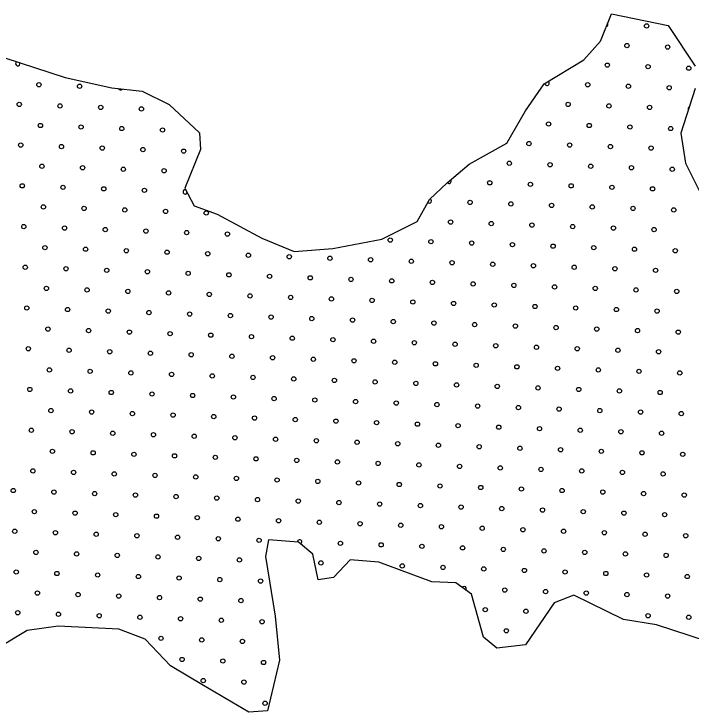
# Model space of a CAD drawing. Extents: x 1612280 to 1883141, y 560852 to 780851.
# Drawn here: x 1805479 to 1808832, y 655874 to 659330 of the extents above; entities that cross this region are included whole.
import ezdxf

# ---------------------------------------------------------------- set-up
doc = ezdxf.new("R2010")
doc.units = 0
for name, color, linetype in [('DESIGN - EROSION CONTROL - Devices', 7, 'Continuous'), ('DESIGN - SCRATCH - User 1', 7, 'Continuous'), ('DESIGN - TRAFFIC CONTROL PERMANENT - Pavement Marking Text', 7, 'Continuous')]:
    doc.layers.add(name, color=color, linetype=linetype)

msp = doc.modelspace()

# ---------------------------------------------------------------- linework, layer by layer
at = {"layer": 'DESIGN - EROSION CONTROL - Devices'}
for centre in [(1808320.3, 658979.5), (1808320.3, 658979.5), (1808223.3, 658882.4), (1808223.3, 658882.4)]:
    msp.add_circle(centre, 10.6, dxfattribs=at)
msp.add_arc((1808118.7, 658987), 10.6, 182.5362, 59.8663, dxfattribs=at)
at = {"layer": 'DESIGN - SCRATCH - User 1'}
for points in [[(1805433, 659113.3), (1805732.2, 659015.3), (1805964.3, 658963.7), (1806113.8, 658948.2), (1806247.9, 658881.1), (1806397.5, 658741.8), (1806402.6, 658659.2), (1806325.3, 658468.3), (1806371.7, 658380.5), (1806485.2, 658339.2), (1806706.9, 658220.5), (1806866.8, 658153.4), (1807057.6, 658168.9), (1807300, 658215.4), (1807475.4, 658303.1), (1807537.3, 658411.5), (1807624.9, 658494.1), (1807733.3, 658586.9), (1807918.9, 658690.2), (1808011.8, 658850.1), (1808104.6, 658984.3), (1808300.6, 659103), (1808383.1, 659195.9), (1808437.7, 659330)], [(1805433, 659113.3), (1805732.2, 659015.3), (1805964.3, 658963.7), (1806113.8, 658948.2), (1806247.9, 658881.1), (1806397.5, 658741.8), (1806402.6, 658659.2), (1806325.3, 658468.3), (1806371.7, 658380.5), (1806485.2, 658339.2), (1806706.9, 658220.5), (1806866.8, 658153.4), (1807057.6, 658168.9), (1807300, 658215.4), (1807475.4, 658303.1), (1807537.3, 658411.5), (1807624.9, 658494.1), (1807733.3, 658586.9), (1807918.9, 658690.2), (1808011.8, 658850.1), (1808104.6, 658984.3), (1808300.6, 659103), (1808383.1, 659195.9), (1808437.7, 659330)], [(1808437.7, 659330), (1808718.8, 659273.2), (1808852.8, 659072)], [(1808437.7, 659330), (1808718.8, 659273.2), (1808852.8, 659072)], [(1808852.8, 658961), (1808780.6, 658739.1), (1808803.9, 658592), (1808950.8, 658297.8)], [(1808852.8, 658961), (1808780.6, 658739.1), (1808803.9, 658592), (1808950.8, 658297.8)], [(1808993.9, 656196.5), (1808661, 656305.7), (1808497.3, 656333), (1808251.7, 656453.1), (1808153.5, 656414.9), (1808011.6, 656207.4), (1807869.7, 656191), (1807804.3, 656245.6), (1807744.2, 656458.6), (1807667.8, 656513.2), (1807547.8, 656518.7), (1807285.8, 656617), (1807144, 656627.9), (1807062.1, 656540.5), (1806985.7, 656529.6), (1806958.4, 656655.2), (1806887.5, 656715.3), (1806740.1, 656726.2), (1806723.8, 656644.3), (1806772.9, 656349.4), (1806794.7, 656131), (1806734.7, 655879.8), (1806641.9, 655874.3), (1806418.2, 656005.4), (1806254.5, 656103.7), (1806129, 656234.7), (1805998, 656283.9), (1805697.9, 656300.2), (1805545.1, 656278.4), (1805397.7, 656191)], [(1808993.9, 656196.5), (1808661, 656305.7), (1808497.3, 656333), (1808251.7, 656453.1), (1808153.5, 656414.9), (1808011.6, 656207.4), (1807869.7, 656191), (1807804.3, 656245.6), (1807744.2, 656458.6), (1807667.8, 656513.2), (1807547.8, 656518.7), (1807285.8, 656617), (1807144, 656627.9), (1807062.1, 656540.5), (1806985.7, 656529.6), (1806958.4, 656655.2), (1806887.5, 656715.3), (1806740.1, 656726.2), (1806723.8, 656644.3), (1806772.9, 656349.4), (1806794.7, 656131), (1806734.7, 655879.8), (1806641.9, 655874.3), (1806418.2, 656005.4), (1806254.5, 656103.7), (1806129, 656234.7), (1805998, 656283.9), (1805697.9, 656300.2), (1805545.1, 656278.4), (1805397.7, 656191)]]:
    msp.add_lwpolyline(points, dxfattribs=at)
for centre in [(1805617.3, 658576.3), (1805617.3, 658576.3), (1805520.2, 658479.2), (1805520.2, 658479.2), (1805721.8, 658471.7), (1805721.8, 658471.7)]:
    msp.add_circle(centre, 10.6, dxfattribs=at)
at = {"layer": 'DESIGN - TRAFFIC CONTROL PERMANENT - Pavement Marking Text'}
for centre in [(1808611.5, 659270.7), (1808611.5, 659270.7), (1808514.5, 659173.6), (1808514.5, 659173.6), (1808716.1, 659166.2), (1808716.1, 659166.2), (1808417.4, 659076.6), (1808417.4, 659076.6), (1808619, 659069.1), (1808619, 659069.1), (1808820.6, 659061.6), (1808820.6, 659061.6), (1805602.3, 658979.5), (1805602.3, 658979.5), (1805803.9, 658972), (1805803.9, 658972), (1808521.9, 658972), (1808521.9, 658972), (1808723.6, 658964.6), (1808723.6, 658964.6), (1805505.3, 658882.4), (1805505.3, 658882.4), (1805706.9, 658875), (1805706.9, 658875), (1805908.5, 658867.5), (1805908.5, 658867.5), (1806110.1, 658860), (1806110.1, 658860), (1808424.9, 658875), (1808424.9, 658875), (1808626.5, 658867.5), (1808626.5, 658867.5), (1808126.2, 658785.4), (1808126.2, 658785.4), (1805609.8, 658777.9), (1805609.8, 658777.9), (1805811.4, 658770.4), (1805811.4, 658770.4), (1806013, 658762.9), (1806013, 658762.9), (1806214.6, 658755.5), (1806214.6, 658755.5), (1808327.8, 658777.9), (1808327.8, 658777.9), (1808529.4, 658770.4), (1808529.4, 658770.4), (1808731, 658762.9), (1808731, 658762.9), (1805512.7, 658680.8), (1805512.7, 658680.8), (1808029.1, 658688.3), (1808029.1, 658688.3), (1808230.7, 658680.8), (1808230.7, 658680.8), (1805714.3, 658673.3), (1805714.3, 658673.3), (1805915.9, 658665.9), (1805915.9, 658665.9), (1806117.6, 658658.4), (1806117.6, 658658.4), (1806319.2, 658650.9), (1806319.2, 658650.9), (1808432.3, 658673.3), (1808432.3, 658673.3), (1808633.9, 658665.9), (1808633.9, 658665.9), (1807932, 658591.2), (1807932, 658591.2), (1808133.7, 658583.7), (1808133.7, 658583.7), (1808335.3, 658576.3), (1808335.3, 658576.3), (1805818.9, 658568.8), (1805818.9, 658568.8), (1806020.5, 658561.3), (1806020.5, 658561.3), (1806222.1, 658553.9), (1806222.1, 658553.9), (1808536.9, 658568.8), (1808536.9, 658568.8), (1808738.5, 658561.3), (1808738.5, 658561.3), (1807835, 658494.1), (1807835, 658494.1), (1808036.6, 658486.7), (1808036.6, 658486.7), (1808238.2, 658479.2), (1808238.2, 658479.2), (1808439.8, 658471.7), (1808439.8, 658471.7), (1805923.4, 658464.3), (1805923.4, 658464.3), (1806125, 658456.8), (1806125, 658456.8), (1808641.4, 658464.3), (1808641.4, 658464.3), (1805624.7, 658374.7), (1805624.7, 658374.7), (1805826.3, 658367.2), (1805826.3, 658367.2), (1807737.9, 658397.1), (1807737.9, 658397.1), (1807939.5, 658389.6), (1807939.5, 658389.6), (1808141.1, 658382.1), (1808141.1, 658382.1), (1808342.7, 658374.7), (1808342.7, 658374.7), (1808544.3, 658367.2), (1808544.3, 658367.2), (1806027.9, 658359.7), (1806027.9, 658359.7), (1806229.6, 658352.3), (1806229.6, 658352.3), (1806431.2, 658344.8), (1806431.2, 658344.8), (1808746, 658359.7), (1808746, 658359.7), (1807640.8, 658300), (1807640.8, 658300), (1805527.7, 658277.6), (1805527.7, 658277.6), (1805729.3, 658270.1), (1805729.3, 658270.1), (1805930.9, 658262.7), (1805930.9, 658262.7), (1807842.4, 658292.5), (1807842.4, 658292.5), (1808044.1, 658285.1), (1808044.1, 658285.1), (1808245.7, 658277.6), (1808245.7, 658277.6), (1808447.3, 658270.1), (1808447.3, 658270.1), (1808648.9, 658262.7), (1808648.9, 658262.7), (1806132.5, 658255.2), (1806132.5, 658255.2), (1806334.1, 658247.7), (1806334.1, 658247.7), (1806535.7, 658240.3), (1806535.7, 658240.3), (1807342.1, 658210.4), (1807342.1, 658210.4), (1807543.8, 658202.9), (1807543.8, 658202.9), (1807745.4, 658195.5), (1807745.4, 658195.5), (1805632.2, 658173.1), (1805632.2, 658173.1), (1805833.8, 658165.6), (1805833.8, 658165.6), (1806035.4, 658158.1), (1806035.4, 658158.1), (1807947, 658188), (1807947, 658188), (1808148.6, 658180.5), (1808148.6, 658180.5), (1808350.2, 658173.1), (1808350.2, 658173.1), (1808551.8, 658165.6), (1808551.8, 658165.6), (1808753.4, 658158.1), (1808753.4, 658158.1), (1806237, 658150.7), (1806237, 658150.7), (1806438.6, 658143.2), (1806438.6, 658143.2), (1806640.2, 658135.7), (1806640.2, 658135.7), (1806841.9, 658128.2), (1806841.9, 658128.2), (1807043.5, 658120.8), (1807043.5, 658120.8), (1807245.1, 658113.3), (1807245.1, 658113.3), (1807446.7, 658105.8), (1807446.7, 658105.8), (1807648.3, 658098.4), (1807648.3, 658098.4), (1807849.9, 658090.9), (1807849.9, 658090.9), (1805535.1, 658076), (1805535.1, 658076), (1805736.7, 658068.5), (1805736.7, 658068.5), (1805938.3, 658061), (1805938.3, 658061), (1806140, 658053.6), (1806140, 658053.6), (1808051.5, 658083.4), (1808051.5, 658083.4), (1808253.1, 658076), (1808253.1, 658076), (1808454.7, 658068.5), (1808454.7, 658068.5), (1808656.3, 658061), (1808656.3, 658061), (1806341.6, 658046.1), (1806341.6, 658046.1), (1806543.2, 658038.6), (1806543.2, 658038.6), (1806744.8, 658031.2), (1806744.8, 658031.2), (1806946.4, 658023.7), (1806946.4, 658023.7), (1807148, 658016.2), (1807148, 658016.2), (1807349.6, 658008.8), (1807349.6, 658008.8), (1807551.2, 658001.3), (1807551.2, 658001.3), (1807752.8, 657993.8), (1807752.8, 657993.8), (1807954.4, 657986.4), (1807954.4, 657986.4), (1805639.7, 657971.4), (1805639.7, 657971.4), (1805841.3, 657964), (1805841.3, 657964), (1806042.9, 657956.5), (1806042.9, 657956.5), (1808156.1, 657978.9), (1808156.1, 657978.9), (1808357.7, 657971.4), (1808357.7, 657971.4), (1808559.3, 657964), (1808559.3, 657964), (1808760.9, 657956.5), (1808760.9, 657956.5), (1806244.5, 657949), (1806244.5, 657949), (1806446.1, 657941.6), (1806446.1, 657941.6), (1806647.7, 657934.1), (1806647.7, 657934.1), (1806849.3, 657926.6), (1806849.3, 657926.6), (1807050.9, 657919.2), (1807050.9, 657919.2), (1807252.5, 657911.7), (1807252.5, 657911.7), (1807454.2, 657904.2), (1807454.2, 657904.2), (1807655.8, 657896.8), (1807655.8, 657896.8), (1807857.4, 657889.3), (1807857.4, 657889.3), (1808059, 657881.8), (1808059, 657881.8), (1805542.6, 657874.4), (1805542.6, 657874.4), (1805744.2, 657866.9), (1805744.2, 657866.9), (1805945.8, 657859.4), (1805945.8, 657859.4), (1806147.4, 657852), (1806147.4, 657852), (1808260.6, 657874.4), (1808260.6, 657874.4), (1808462.2, 657866.9), (1808462.2, 657866.9), (1808663.8, 657859.4), (1808663.8, 657859.4), (1806349, 657844.5), (1806349, 657844.5), (1806550.6, 657837), (1806550.6, 657837), (1806752.3, 657829.6), (1806752.3, 657829.6), (1806953.9, 657822.1), (1806953.9, 657822.1), (1807155.5, 657814.6), (1807155.5, 657814.6), (1807357.1, 657807.2), (1807357.1, 657807.2), (1807558.7, 657799.7), (1807558.7, 657799.7), (1807760.3, 657792.2), (1807760.3, 657792.2), (1807961.9, 657784.8), (1807961.9, 657784.8), (1808163.5, 657777.3), (1808163.5, 657777.3), (1805647.1, 657769.8), (1805647.1, 657769.8), (1805848.7, 657762.4), (1805848.7, 657762.4), (1806050.4, 657754.9), (1806050.4, 657754.9), (1806252, 657747.4), (1806252, 657747.4), (1808365.1, 657769.8), (1808365.1, 657769.8), (1808566.7, 657762.4), (1808566.7, 657762.4), (1808768.4, 657754.9), (1808768.4, 657754.9), (1806453.6, 657740), (1806453.6, 657740), (1806655.2, 657732.5), (1806655.2, 657732.5), (1806856.8, 657725), (1806856.8, 657725), (1807058.4, 657717.6), (1807058.4, 657717.6), (1807260, 657710.1), (1807260, 657710.1), (1805550.1, 657672.8), (1805550.1, 657672.8), (1807461.6, 657702.6), (1807461.6, 657702.6), (1807663.2, 657695.2), (1807663.2, 657695.2), (1807864.8, 657687.7), (1807864.8, 657687.7), (1808066.5, 657680.2), (1808066.5, 657680.2), (1808268.1, 657672.8), (1808268.1, 657672.8), (1805751.7, 657665.3), (1805751.7, 657665.3), (1805953.3, 657657.8), (1805953.3, 657657.8), (1806154.9, 657650.4), (1806154.9, 657650.4), (1806356.5, 657642.9), (1806356.5, 657642.9), (1808469.7, 657665.3), (1808469.7, 657665.3), (1808671.3, 657657.8), (1808671.3, 657657.8), (1806558.1, 657635.4), (1806558.1, 657635.4), (1806759.7, 657628), (1806759.7, 657628), (1806961.3, 657620.5), (1806961.3, 657620.5), (1807162.9, 657613), (1807162.9, 657613), (1807364.6, 657605.6), (1807364.6, 657605.6), (1807566.2, 657598.1), (1807566.2, 657598.1), (1807767.8, 657590.6), (1807767.8, 657590.6), (1807969.4, 657583.2), (1807969.4, 657583.2), (1808171, 657575.7), (1808171, 657575.7), (1805654.6, 657568.2), (1805654.6, 657568.2), (1805856.2, 657560.8), (1805856.2, 657560.8), (1806057.8, 657553.3), (1806057.8, 657553.3), (1806259.4, 657545.8), (1806259.4, 657545.8), (1806461, 657538.4), (1806461, 657538.4), (1808372.6, 657568.2), (1808372.6, 657568.2), (1808574.2, 657560.8), (1808574.2, 657560.8), (1808775.8, 657553.3), (1808775.8, 657553.3), (1806662.6, 657530.9), (1806662.6, 657530.9), (1806864.3, 657523.4), (1806864.3, 657523.4), (1807065.9, 657516), (1807065.9, 657516), (1807267.5, 657508.5), (1807267.5, 657508.5), (1807469.1, 657501), (1807469.1, 657501), (1805557.5, 657471.1), (1805557.5, 657471.1), (1807670.7, 657493.6), (1807670.7, 657493.6), (1807872.3, 657486.1), (1807872.3, 657486.1), (1808073.9, 657478.6), (1808073.9, 657478.6), (1808275.5, 657471.1), (1808275.5, 657471.1), (1805759.1, 657463.7), (1805759.1, 657463.7), (1805960.7, 657456.2), (1805960.7, 657456.2), (1806162.4, 657448.7), (1806162.4, 657448.7), (1806364, 657441.3), (1806364, 657441.3), (1806565.6, 657433.8), (1806565.6, 657433.8), (1808477.1, 657463.7), (1808477.1, 657463.7), (1808678.8, 657456.2), (1808678.8, 657456.2), (1806767.2, 657426.3), (1806767.2, 657426.3), (1806968.8, 657418.9), (1806968.8, 657418.9), (1807170.4, 657411.4), (1807170.4, 657411.4), (1807372, 657403.9), (1807372, 657403.9), (1807573.6, 657396.5), (1807573.6, 657396.5), (1805662.1, 657366.6), (1805662.1, 657366.6), (1807775.2, 657389), (1807775.2, 657389), (1807976.8, 657381.5), (1807976.8, 657381.5), (1808178.5, 657374.1), (1808178.5, 657374.1), (1808380.1, 657366.6), (1808380.1, 657366.6), (1805863.7, 657359.1), (1805863.7, 657359.1), (1806065.3, 657351.7), (1806065.3, 657351.7), (1806266.9, 657344.2), (1806266.9, 657344.2), (1806468.5, 657336.7), (1806468.5, 657336.7), (1806670.1, 657329.3), (1806670.1, 657329.3), (1808581.7, 657359.1), (1808581.7, 657359.1), (1808783.3, 657351.7), (1808783.3, 657351.7), (1806871.7, 657321.8), (1806871.7, 657321.8), (1807073.3, 657314.3), (1807073.3, 657314.3), (1807274.9, 657306.9), (1807274.9, 657306.9), (1807476.6, 657299.4), (1807476.6, 657299.4), (1805565, 657269.5), (1805565, 657269.5), (1805766.6, 657262.1), (1805766.6, 657262.1), (1807678.2, 657291.9), (1807678.2, 657291.9), (1807879.8, 657284.5), (1807879.8, 657284.5), (1808081.4, 657277), (1808081.4, 657277), (1808283, 657269.5), (1808283, 657269.5), (1808484.6, 657262.1), (1808484.6, 657262.1), (1805968.2, 657254.6), (1805968.2, 657254.6), (1806169.8, 657247.1), (1806169.8, 657247.1), (1806371.4, 657239.7), (1806371.4, 657239.7), (1806573, 657232.2), (1806573, 657232.2), (1806774.7, 657224.7), (1806774.7, 657224.7), (1808686.2, 657254.6), (1808686.2, 657254.6), (1806976.3, 657217.3), (1806976.3, 657217.3), (1807177.9, 657209.8), (1807177.9, 657209.8), (1807379.5, 657202.3), (1807379.5, 657202.3), (1807581.1, 657194.9), (1807581.1, 657194.9), (1805669.5, 657165), (1805669.5, 657165), (1805871.1, 657157.5), (1805871.1, 657157.5), (1807782.7, 657187.4), (1807782.7, 657187.4), (1807984.3, 657179.9), (1807984.3, 657179.9), (1808185.9, 657172.5), (1808185.9, 657172.5), (1808387.5, 657165), (1808387.5, 657165), (1808589.1, 657157.5), (1808589.1, 657157.5), (1806072.8, 657150.1), (1806072.8, 657150.1), (1806274.4, 657142.6), (1806274.4, 657142.6), (1806476, 657135.1), (1806476, 657135.1), (1806677.6, 657127.7), (1806677.6, 657127.7), (1806879.2, 657120.2), (1806879.2, 657120.2), (1808790.8, 657150.1), (1808790.8, 657150.1), (1807080.8, 657112.7), (1807080.8, 657112.7), (1807282.4, 657105.3), (1807282.4, 657105.3), (1807484, 657097.8), (1807484, 657097.8), (1807685.6, 657090.3), (1807685.6, 657090.3), (1805572.5, 657067.9), (1805572.5, 657067.9), (1805774.1, 657060.5), (1805774.1, 657060.5), (1805975.7, 657053), (1805975.7, 657053), (1807887.2, 657082.9), (1807887.2, 657082.9), (1808088.9, 657075.4), (1808088.9, 657075.4), (1808290.5, 657067.9), (1808290.5, 657067.9), (1808492.1, 657060.5), (1808492.1, 657060.5), (1808693.7, 657053), (1808693.7, 657053), (1806177.3, 657045.5), (1806177.3, 657045.5), (1806378.9, 657038.1), (1806378.9, 657038.1), (1806580.5, 657030.6), (1806580.5, 657030.6), (1806782.1, 657023.1), (1806782.1, 657023.1), (1806983.7, 657015.7), (1806983.7, 657015.7), (1807185.3, 657008.2), (1807185.3, 657008.2), (1807387, 657000.7), (1807387, 657000.7), (1807588.6, 656993.3), (1807588.6, 656993.3), (1807790.2, 656985.8), (1807790.2, 656985.8), (1805475.4, 656970.9), (1805475.4, 656970.9), (1805677, 656963.4), (1805677, 656963.4), (1805878.6, 656955.9), (1805878.6, 656955.9), (1806080.2, 656948.5), (1806080.2, 656948.5), (1807991.8, 656978.3), (1807991.8, 656978.3), (1808193.4, 656970.9), (1808193.4, 656970.9), (1808395, 656963.4), (1808395, 656963.4), (1808596.6, 656955.9), (1808596.6, 656955.9), (1808798.2, 656948.5), (1808798.2, 656948.5), (1806281.8, 656941), (1806281.8, 656941), (1806483.4, 656933.5), (1806483.4, 656933.5), (1806685, 656926.1), (1806685, 656926.1), (1806886.7, 656918.6), (1806886.7, 656918.6), (1807088.3, 656911.1), (1807088.3, 656911.1), (1807289.9, 656903.7), (1807289.9, 656903.7), (1807491.5, 656896.2), (1807491.5, 656896.2), (1807693.1, 656888.7), (1807693.1, 656888.7), (1807894.7, 656881.3), (1807894.7, 656881.3), (1805579.9, 656866.3), (1805579.9, 656866.3), (1805781.5, 656858.9), (1805781.5, 656858.9), (1805983.1, 656851.4), (1805983.1, 656851.4), (1806184.8, 656843.9), (1806184.8, 656843.9), (1808096.3, 656873.8), (1808096.3, 656873.8), (1808297.9, 656866.3), (1808297.9, 656866.3), (1808499.5, 656858.9), (1808499.5, 656858.9), (1808701.2, 656851.4), (1808701.2, 656851.4), (1806386.4, 656836.5), (1806386.4, 656836.5), (1806588, 656829), (1806588, 656829), (1806789.6, 656821.5), (1806789.6, 656821.5), (1806991.2, 656814), (1806991.2, 656814), (1807192.8, 656806.6), (1807192.8, 656806.6), (1807394.4, 656799.1), (1807394.4, 656799.1), (1807596, 656791.6), (1807596, 656791.6), (1807797.6, 656784.2), (1807797.6, 656784.2), (1807999.2, 656776.7), (1807999.2, 656776.7), (1805482.9, 656769.2), (1805482.9, 656769.2), (1805684.5, 656761.8), (1805684.5, 656761.8), (1805886.1, 656754.3), (1805886.1, 656754.3), (1806087.7, 656746.8), (1806087.7, 656746.8), (1808200.9, 656769.2), (1808200.9, 656769.2), (1808402.5, 656761.8), (1808402.5, 656761.8), (1808604.1, 656754.3), (1808604.1, 656754.3), (1808805.7, 656746.8), (1808805.7, 656746.8), (1806289.3, 656739.4), (1806289.3, 656739.4), (1806490.9, 656731.9), (1806490.9, 656731.9), (1806692.5, 656724.4), (1806692.5, 656724.4), (1807095.7, 656709.5), (1807095.7, 656709.5), (1807297.3, 656702), (1807297.3, 656702), (1807499, 656694.6), (1807499, 656694.6), (1807700.6, 656687.1), (1807700.6, 656687.1), (1807902.2, 656679.6), (1807902.2, 656679.6), (1808103.8, 656672.2), (1808103.8, 656672.2), (1805587.4, 656664.7), (1805587.4, 656664.7), (1805789, 656657.2), (1805789, 656657.2), (1805990.6, 656649.8), (1805990.6, 656649.8), (1806192.2, 656642.3), (1806192.2, 656642.3), (1808305.4, 656664.7), (1808305.4, 656664.7), (1808507, 656657.2), (1808507, 656657.2), (1808708.6, 656649.8), (1808708.6, 656649.8), (1806393.8, 656634.8), (1806393.8, 656634.8), (1806595.4, 656627.4), (1806595.4, 656627.4), (1806998.7, 656612.4), (1806998.7, 656612.4), (1805490.3, 656567.6), (1805490.3, 656567.6), (1807401.9, 656597.5), (1807401.9, 656597.5), (1807603.5, 656590), (1807603.5, 656590), (1807805.1, 656582.6), (1807805.1, 656582.6), (1808006.7, 656575.1), (1808006.7, 656575.1), (1808208.3, 656567.6), (1808208.3, 656567.6), (1805691.9, 656560.2), (1805691.9, 656560.2), (1805893.5, 656552.7), (1805893.5, 656552.7), (1806095.2, 656545.2), (1806095.2, 656545.2), (1806296.8, 656537.8), (1806296.8, 656537.8), (1808409.9, 656560.2), (1808409.9, 656560.2), (1808611.5, 656552.7), (1808611.5, 656552.7), (1808813.2, 656545.2), (1808813.2, 656545.2), (1806498.4, 656530.3), (1806498.4, 656530.3), (1806700, 656522.8), (1806700, 656522.8), (1807909.6, 656478), (1807909.6, 656478), (1808111.3, 656470.6), (1808111.3, 656470.6), (1805594.9, 656463.1), (1805594.9, 656463.1), (1805796.5, 656455.6), (1805796.5, 656455.6), (1805998.1, 656448.2), (1805998.1, 656448.2), (1806199.7, 656440.7), (1806199.7, 656440.7), (1806401.3, 656433.2), (1806401.3, 656433.2), (1808312.9, 656463.1), (1808312.9, 656463.1), (1808514.5, 656455.6), (1808514.5, 656455.6), (1808716.1, 656448.2), (1808716.1, 656448.2), (1806602.9, 656425.8), (1806602.9, 656425.8), (1805497.8, 656366), (1805497.8, 656366), (1807812.6, 656381), (1807812.6, 656381), (1808014.2, 656373.5), (1808014.2, 656373.5), (1805699.4, 656358.6), (1805699.4, 656358.6), (1805901, 656351.1), (1805901, 656351.1), (1806102.6, 656343.6), (1806102.6, 656343.6), (1806304.2, 656336.2), (1806304.2, 656336.2), (1806505.8, 656328.7), (1806505.8, 656328.7), (1808619, 656351.1), (1808619, 656351.1), (1808820.6, 656343.6), (1808820.6, 656343.6), (1806707.5, 656321.2), (1806707.5, 656321.2), (1807917.1, 656276.4), (1807917.1, 656276.4), (1806207.2, 656239.1), (1806207.2, 656239.1), (1806408.8, 656231.6), (1806408.8, 656231.6), (1806610.4, 656224.2), (1806610.4, 656224.2), (1806311.7, 656134.5), (1806311.7, 656134.5), (1806513.3, 656127.1), (1806513.3, 656127.1), (1806714.9, 656119.6), (1806714.9, 656119.6), (1806416.2, 656030), (1806416.2, 656030), (1806617.8, 656022.5), (1806617.8, 656022.5), (1806722.4, 655918), (1806722.4, 655918)]:
    msp.add_circle(centre, 10.6, dxfattribs=at)
for centre, start, end in [((1808409.9, 659278.2), 283.4372, 32.2631), ((1805497.8, 659084), 115.1243, 28.5777), ((1806005.5, 658964.6), 203.1118, 325.0669), ((1808828.1, 658860), 118.8562, 205.1), ((1807633.4, 658501.6), 221.966, 39.2733), ((1806326.6, 658449.3), 71.4498, 344.3106), ((1807536.3, 658404.5), 226.0297, 67.8549), ((1806894.1, 656717), 287.6499, 187.8543), ((1807708, 656485.5), 319.9748, 148.9255)]:
    msp.add_arc(centre, 10.6, start, end, dxfattribs=at)

doc.saveas('drawing.dxf')
